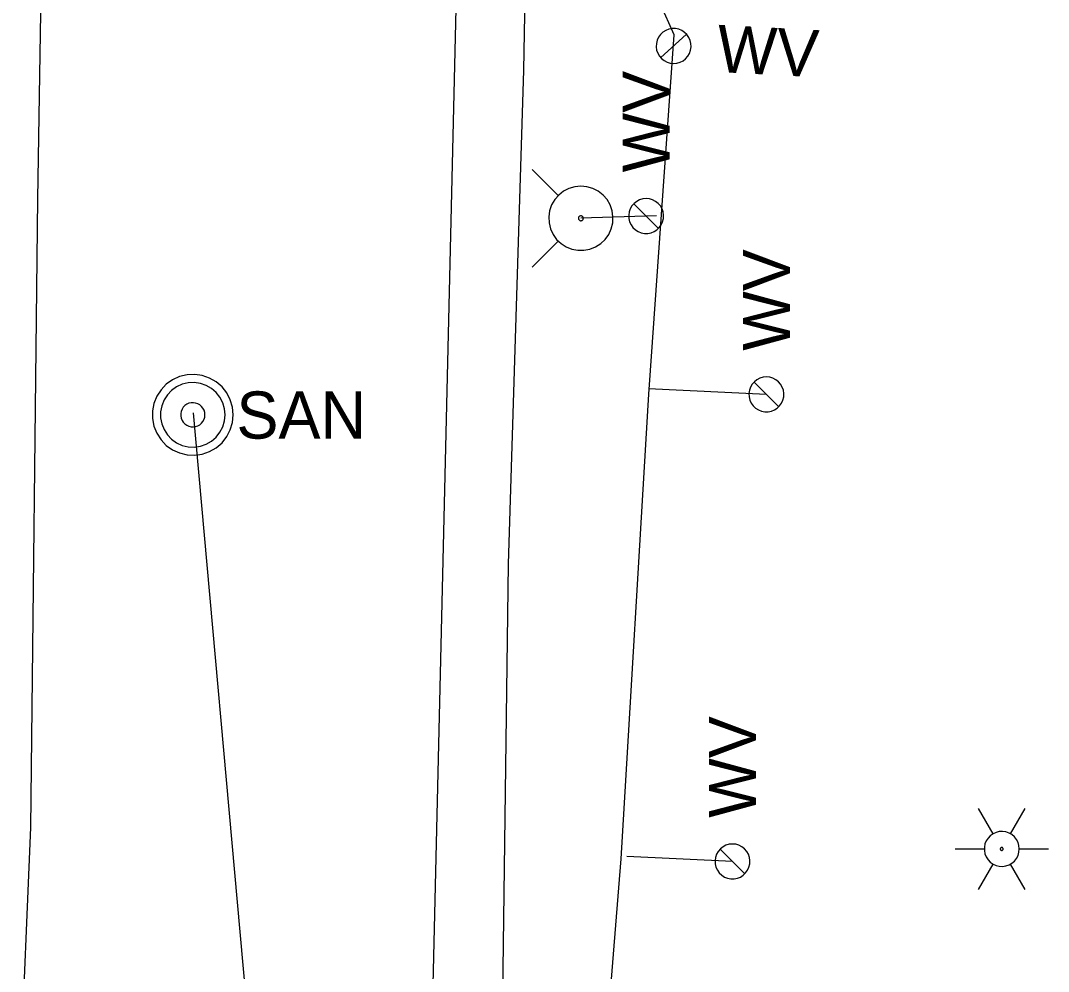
# Model space of a CAD drawing. Extents: x 596028 to 606371, y 330010 to 403088.
# Drawn here: x 605014.5 to 605098.4, y 333402 to 333479.6 of the extents above; entities that cross this region are included whole.
import ezdxf

# ---------------------------------------------------------------- set-up
doc = ezdxf.new("R2010")
doc.units = 0
for name, color, linetype in [('E_LTG', 7, 'Continuous'), ('E_LTG_CID', 7, 'Continuous'), ('E_UTL_G_UG', 7, 'Continuous'), ('E_UTL_SAN_MH', 7, 'Continuous'), ('E_UTL_SAN_UG', 7, 'Continuous'), ('E_UTL_TV_UG', 7, 'Continuous'), ('E_UTL_W', 7, 'Continuous'), ('E_UTL_W_UG', 7, 'Continuous'), ('E_UTL_WHydrant', 7, 'Continuous')]:
    doc.layers.add(name, color=color, linetype=linetype)

msp = doc.modelspace()

# ---------------------------------------------------------------- linework, layer by layer
at = {"layer": 'E_LTG'}
for points in [[(605093.871, 333413.248), (605092.68, 333415.311)], [(605095.299, 333413.248), (605096.49, 333415.311)], [(605096.014, 333412.011), (605095.988, 333412.281), (605095.912, 333412.542), (605095.787, 333412.784), (605095.619, 333412.997), (605095.414, 333413.175), (605095.179, 333413.311), (605094.922, 333413.4), (605094.653, 333413.438), (605094.382, 333413.425), (605094.118, 333413.361), (605093.871, 333413.249), (605093.649, 333413.091), (605093.462, 333412.894), (605093.315, 333412.666), (605093.214, 333412.414), (605093.162, 333412.147), (605093.162, 333411.875), (605093.214, 333411.608), (605093.315, 333411.356), (605093.462, 333411.128), (605093.649, 333410.931), (605093.871, 333410.773), (605094.118, 333410.661), (605094.382, 333410.597), (605094.653, 333410.584), (605094.922, 333410.622), (605095.179, 333410.711), (605095.414, 333410.847), (605095.619, 333411.025), (605095.787, 333411.238), (605095.912, 333411.48), (605095.988, 333411.741), (605096.014, 333412.011)], [(605096.014, 333412.011), (605095.988, 333412.281), (605095.912, 333412.542), (605095.787, 333412.784), (605095.619, 333412.997), (605095.414, 333413.175), (605095.179, 333413.311), (605094.922, 333413.4), (605094.653, 333413.438), (605094.382, 333413.425), (605094.118, 333413.361), (605093.871, 333413.249), (605093.649, 333413.091), (605093.462, 333412.894), (605093.315, 333412.666), (605093.214, 333412.414), (605093.162, 333412.147), (605093.162, 333411.875), (605093.214, 333411.608), (605093.315, 333411.356), (605093.462, 333411.128), (605093.649, 333410.931), (605093.871, 333410.773), (605094.118, 333410.661), (605094.382, 333410.597), (605094.653, 333410.584), (605094.922, 333410.622), (605095.179, 333410.711), (605095.414, 333410.847), (605095.619, 333411.025), (605095.787, 333411.238), (605095.912, 333411.48), (605095.988, 333411.741), (605096.014, 333412.011)], [(605096.014, 333412.011), (605095.988, 333412.281), (605095.912, 333412.542), (605095.787, 333412.784), (605095.619, 333412.997), (605095.414, 333413.175), (605095.179, 333413.311), (605094.922, 333413.4), (605094.653, 333413.438), (605094.382, 333413.425), (605094.118, 333413.361), (605093.871, 333413.249), (605093.649, 333413.091), (605093.462, 333412.894), (605093.315, 333412.666), (605093.214, 333412.414), (605093.162, 333412.147), (605093.162, 333411.875), (605093.214, 333411.608), (605093.315, 333411.356), (605093.462, 333411.128), (605093.649, 333410.931), (605093.871, 333410.773), (605094.118, 333410.661), (605094.382, 333410.597), (605094.653, 333410.584), (605094.922, 333410.622), (605095.179, 333410.711), (605095.414, 333410.847), (605095.619, 333411.025), (605095.787, 333411.238), (605095.912, 333411.48), (605095.988, 333411.741), (605096.014, 333412.011)], [(605090.774, 333412.011), (605093.156, 333412.011)], [(605094.704, 333412.011), (605094.702, 333412.034), (605094.696, 333412.055), (605094.685, 333412.075), (605094.671, 333412.093), (605094.654, 333412.108), (605094.634, 333412.119), (605094.613, 333412.127), (605094.591, 333412.13), (605094.568, 333412.129), (605094.546, 333412.124), (605094.525, 333412.114), (605094.507, 333412.101), (605094.491, 333412.085), (605094.479, 333412.066), (605094.471, 333412.045), (605094.466, 333412.022), (605094.466, 333412), (605094.471, 333411.977), (605094.479, 333411.956), (605094.491, 333411.937), (605094.507, 333411.921), (605094.525, 333411.908), (605094.546, 333411.898), (605094.568, 333411.893), (605094.591, 333411.892), (605094.613, 333411.895), (605094.634, 333411.903), (605094.654, 333411.914), (605094.671, 333411.929), (605094.685, 333411.947), (605094.696, 333411.967), (605094.702, 333411.988), (605094.704, 333412.011)], [(605096.014, 333412.011), (605098.396, 333412.011)], [(605092.68, 333408.711), (605093.871, 333410.774)], [(605096.49, 333408.711), (605095.299, 333410.774)]]:
    msp.add_lwpolyline(points, dxfattribs=at)
at = {"layer": 'E_LTG_CID'}
msp.add_lwpolyline([(605014.47, 333393.693), (605015.31, 333413.753), (605015.88, 333465.083), (605016.33, 333493.733), (605016.6, 333495.893), (605016.64, 333498.093), (605017.72, 333545.183), (605018.86, 333593.183)], dxfattribs=at)
at = {"layer": 'E_UTL_G_UG'}
msp.add_lwpolyline([(605067.35, 332890.684), (605061.21, 332951.974), (605055.05, 333004.594), (605053.86, 333028.214), (605052.5, 333057.994), (605051.57, 333081.364), (605049.66, 333125.994), (605049.796, 333176.368), (605050.046, 333219.558), (605051.358, 333273.679), (605051.838, 333298.929), (605052.965, 333353.42), (605053.54, 333377.391), (605054.311, 333435.254), (605055.561, 333475.584), (605057.163, 333564.515), (605058.439, 333614.996), (605058.65, 333665.553), (605058.495, 333700.449), (605060.436, 333765.473), (605057.131, 333874.763), (605051.05, 333995.082)], dxfattribs=at)
at = {"layer": 'E_UTL_SAN_MH'}
for points in [[(605031.832, 333447.444), (605031.772, 333448.069), (605031.595, 333448.671), (605031.308, 333449.228), (605030.92, 333449.722), (605030.446, 333450.132), (605029.902, 333450.446), (605029.31, 333450.651), (605028.689, 333450.741), (605028.062, 333450.711), (605027.452, 333450.563), (605026.882, 333450.302), (605026.371, 333449.938), (605025.938, 333449.484), (605025.598, 333448.956), (605025.365, 333448.374), (605025.247, 333447.758), (605025.247, 333447.131), (605025.365, 333446.515), (605025.598, 333445.932), (605025.938, 333445.404), (605026.371, 333444.95), (605026.882, 333444.586), (605027.452, 333444.326), (605028.062, 333444.178), (605028.689, 333444.148), (605029.31, 333444.237), (605029.902, 333444.442), (605030.446, 333444.756), (605030.92, 333445.167), (605031.308, 333445.66), (605031.595, 333446.218), (605031.772, 333446.82), (605031.832, 333447.444)], [(605031.172, 333447.444), (605031.124, 333447.944), (605030.983, 333448.425), (605030.753, 333448.872), (605030.442, 333449.266), (605030.063, 333449.595), (605029.628, 333449.846), (605029.154, 333450.01), (605028.657, 333450.081), (605028.156, 333450.057), (605027.668, 333449.939), (605027.212, 333449.731), (605026.803, 333449.439), (605026.456, 333449.076), (605026.185, 333448.654), (605025.999, 333448.188), (605025.904, 333447.695), (605025.904, 333447.193), (605025.999, 333446.7), (605026.185, 333446.235), (605026.456, 333445.812), (605026.803, 333445.449), (605027.212, 333445.158), (605027.668, 333444.949), (605028.156, 333444.831), (605028.657, 333444.807), (605029.154, 333444.879), (605029.628, 333445.043), (605030.063, 333445.294), (605030.442, 333445.622), (605030.753, 333446.017), (605030.983, 333446.463), (605031.124, 333446.945), (605031.172, 333447.444)], [(605029.522, 333447.444), (605029.504, 333447.632), (605029.451, 333447.812), (605029.364, 333447.979), (605029.248, 333448.127), (605029.106, 333448.251), (605028.943, 333448.345), (605028.765, 333448.406), (605028.579, 333448.433), (605028.391, 333448.424), (605028.208, 333448.38), (605028.037, 333448.302), (605027.883, 333448.192), (605027.753, 333448.056), (605027.652, 333447.898), (605027.582, 333447.723), (605027.546, 333447.538), (605027.546, 333447.35), (605027.582, 333447.165), (605027.652, 333446.991), (605027.753, 333446.832), (605027.883, 333446.696), (605028.037, 333446.587), (605028.208, 333446.509), (605028.391, 333446.464), (605028.579, 333446.455), (605028.765, 333446.482), (605028.943, 333446.544), (605029.106, 333446.638), (605029.248, 333446.761), (605029.364, 333446.909), (605029.451, 333447.076), (605029.504, 333447.257), (605029.522, 333447.444)]]:
    msp.add_lwpolyline(points, dxfattribs=at)
at = {"layer": 'E_UTL_SAN_UG'}
msp.add_line((605061.781, 333078.09), (605028.587, 333447.602), dxfattribs=at)
at = {"layer": 'E_UTL_TV_UG'}
msp.add_lwpolyline([(605094.663, 332749.565), (605093.186, 332767.662), (605089.64, 332794.29), (605088.03, 332813.98), (605084.1, 332862.98), (605082.36, 332885.78), (605078.4, 332931.64), (605073.44, 332982.369), (605071.45, 333013.369), (605067.62, 333058.929), (605065.49, 333085.159), (605061.42, 333132.769), (605058.07, 333175.199), (605056.52, 333223.419), (605057.28, 333240.579), (605057.66, 333247.689), (605057.53, 333257.639), (605054.7, 333270.549), (605051.63, 333282.989), (605048.15, 333292.969), (605046.32, 333306.439), (605046.78, 333343.599), (605047.66, 333380.139), (605052.04, 333566.048)], dxfattribs=at)
at = {"layer": 'E_UTL_W'}
for points in [[(605069.218, 333477.468), (605069.207, 333477.739), (605069.145, 333478.003), (605069.034, 333478.25), (605068.878, 333478.472), (605068.683, 333478.66), (605068.456, 333478.808), (605068.205, 333478.91), (605067.939, 333478.963), (605067.668, 333478.965), (605067.401, 333478.915), (605067.149, 333478.816), (605066.92, 333478.671), (605066.723, 333478.485), (605066.564, 333478.265), (605066.45, 333478.019), (605066.384, 333477.756), (605066.37, 333477.485), (605066.407, 333477.217), (605066.494, 333476.96), (605066.628, 333476.725), (605066.804, 333476.519), (605067.016, 333476.35), (605067.257, 333476.224), (605067.516, 333476.146), (605067.786, 333476.119), (605068.056, 333476.143), (605068.316, 333476.218), (605068.558, 333476.34), (605068.772, 333476.507), (605068.951, 333476.71), (605069.088, 333476.944), (605069.178, 333477.2), (605069.218, 333477.468)], [(605066.734, 333476.592), (605068.855, 333478.497)], [(605065.548, 333465.092), (605065.278, 333465.066), (605065.018, 333464.989), (605064.777, 333464.865), (605064.564, 333464.698), (605064.386, 333464.493), (605064.251, 333464.258), (605064.162, 333464.002), (605064.123, 333463.733), (605064.136, 333463.463), (605064.2, 333463.199), (605064.313, 333462.953), (605064.47, 333462.732), (605064.666, 333462.545), (605064.894, 333462.398), (605065.146, 333462.297), (605065.412, 333462.246), (605065.683, 333462.246), (605065.949, 333462.297), (605066.201, 333462.398), (605066.429, 333462.545), (605066.625, 333462.732), (605066.782, 333462.953), (605066.895, 333463.199), (605066.959, 333463.463), (605066.972, 333463.733), (605066.933, 333464.002), (605066.845, 333464.258), (605066.709, 333464.493), (605066.532, 333464.698), (605066.318, 333464.865), (605066.078, 333464.989), (605065.817, 333465.066), (605065.548, 333465.092)], [(605066.556, 333462.657), (605064.54, 333464.674)], [(605075.369, 333450.531), (605075.099, 333450.505), (605074.839, 333450.428), (605074.598, 333450.304), (605074.385, 333450.137), (605074.207, 333449.932), (605074.072, 333449.697), (605073.983, 333449.441), (605073.944, 333449.172), (605073.957, 333448.902), (605074.021, 333448.638), (605074.134, 333448.392), (605074.291, 333448.171), (605074.487, 333447.984), (605074.715, 333447.837), (605074.967, 333447.736), (605075.233, 333447.685), (605075.504, 333447.685), (605075.77, 333447.736), (605076.022, 333447.837), (605076.25, 333447.984), (605076.446, 333448.171), (605076.603, 333448.392), (605076.716, 333448.638), (605076.78, 333448.902), (605076.793, 333449.172), (605076.754, 333449.441), (605076.666, 333449.697), (605076.53, 333449.932), (605076.353, 333450.137), (605076.139, 333450.304), (605075.899, 333450.428), (605075.638, 333450.505), (605075.369, 333450.531)], [(605076.377, 333448.096), (605074.361, 333450.113)], [(605072.596, 333412.413), (605072.327, 333412.387), (605072.066, 333412.31), (605071.826, 333412.186), (605071.612, 333412.019), (605071.435, 333411.814), (605071.299, 333411.579), (605071.211, 333411.323), (605071.172, 333411.055), (605071.185, 333410.784), (605071.249, 333410.52), (605071.362, 333410.274), (605071.519, 333410.053), (605071.715, 333409.866), (605071.943, 333409.719), (605072.195, 333409.619), (605072.461, 333409.567), (605072.732, 333409.567), (605072.998, 333409.619), (605073.25, 333409.719), (605073.478, 333409.866), (605073.674, 333410.053), (605073.831, 333410.274), (605073.944, 333410.52), (605074.008, 333410.784), (605074.021, 333411.055), (605073.982, 333411.323), (605073.894, 333411.579), (605073.758, 333411.814), (605073.58, 333412.019), (605073.367, 333412.186), (605073.126, 333412.31), (605072.866, 333412.387), (605072.596, 333412.413)], [(605073.605, 333409.978), (605071.588, 333411.995)]]:
    msp.add_lwpolyline(points, dxfattribs=at)
at = {"layer": 'E_UTL_W_UG'}
msp.add_line((605066.387, 333463.694), (605060.22, 333463.483), dxfattribs=at)
for points in [[(605067.83, 333478.454), (605058.91, 333498.513), (605064.082, 333761.597), (605063.416, 333859.114)], [(605059.307, 333221.928), (605055.999, 333262.671), (605057.379, 333292.933), (605058.676, 333329.314), (605060.145, 333356.332), (605061.339, 333384.12), (605063.499, 333411.213), (605065.766, 333449.131), (605067.83, 333478.454)], [(605075.369, 333449.104), (605065.738, 333449.571)], [(605072.596, 333410.987), (605063.983, 333411.404)]]:
    msp.add_lwpolyline(points, dxfattribs=at)
at = {"layer": 'E_UTL_WHydrant'}
for points in [[(605058.385, 333465.319), (605056.242, 333467.461)], [(605060.22, 333466.106), (605059.723, 333466.058), (605059.245, 333465.918), (605058.802, 333465.689), (605058.41, 333465.381), (605058.083, 333465.004), (605057.834, 333464.572), (605057.671, 333464.101), (605057.6, 333463.608), (605057.624, 333463.11), (605057.741, 333462.625), (605057.948, 333462.171), (605058.237, 333461.765), (605058.598, 333461.421), (605059.018, 333461.152), (605059.481, 333460.966), (605059.97, 333460.872), (605060.469, 333460.872), (605060.959, 333460.966), (605061.421, 333461.152), (605061.841, 333461.421), (605062.202, 333461.765), (605062.491, 333462.171), (605062.698, 333462.625), (605062.816, 333463.11), (605062.839, 333463.608), (605062.768, 333464.101), (605062.605, 333464.572), (605062.356, 333465.004), (605062.03, 333465.381), (605061.638, 333465.689), (605061.194, 333465.918), (605060.716, 333466.058), (605060.22, 333466.106)], [(605060.22, 333463.683), (605060.182, 333463.68), (605060.145, 333463.669), (605060.111, 333463.652), (605060.081, 333463.628), (605060.056, 333463.599), (605060.037, 333463.566), (605060.025, 333463.53), (605060.019, 333463.492), (605060.021, 333463.454), (605060.03, 333463.417), (605060.046, 333463.383), (605060.068, 333463.352), (605060.096, 333463.325), (605060.128, 333463.305), (605060.163, 333463.29), (605060.201, 333463.283), (605060.239, 333463.283), (605060.276, 333463.29), (605060.312, 333463.305), (605060.344, 333463.325), (605060.371, 333463.352), (605060.393, 333463.383), (605060.409, 333463.417), (605060.418, 333463.454), (605060.42, 333463.492), (605060.415, 333463.53), (605060.402, 333463.566), (605060.383, 333463.599), (605060.358, 333463.628), (605060.328, 333463.652), (605060.294, 333463.669), (605060.258, 333463.68), (605060.22, 333463.683)], [(605058.385, 333461.649), (605056.242, 333459.506)]]:
    msp.add_lwpolyline(points, dxfattribs=at)

# ---------------------------------------------------------------- texts
at = {"layer": 'E_UTL_SAN_MH'}
msp.add_text('SAN', height=3.8491, dxfattribs=at).set_placement((605032.096, 333445.499))
at = {"layer": 'E_UTL_W'}
for rotation, p in [(356.9242, (605071.251, 333475.431)), (90, (605067.473, 333467.23)), (90, (605077.294, 333452.669)), (90, (605074.522, 333414.551))]:
    msp.add_text('WV', height=3.85, rotation=rotation, dxfattribs=at).set_placement(p)

doc.saveas('drawing.dxf')
